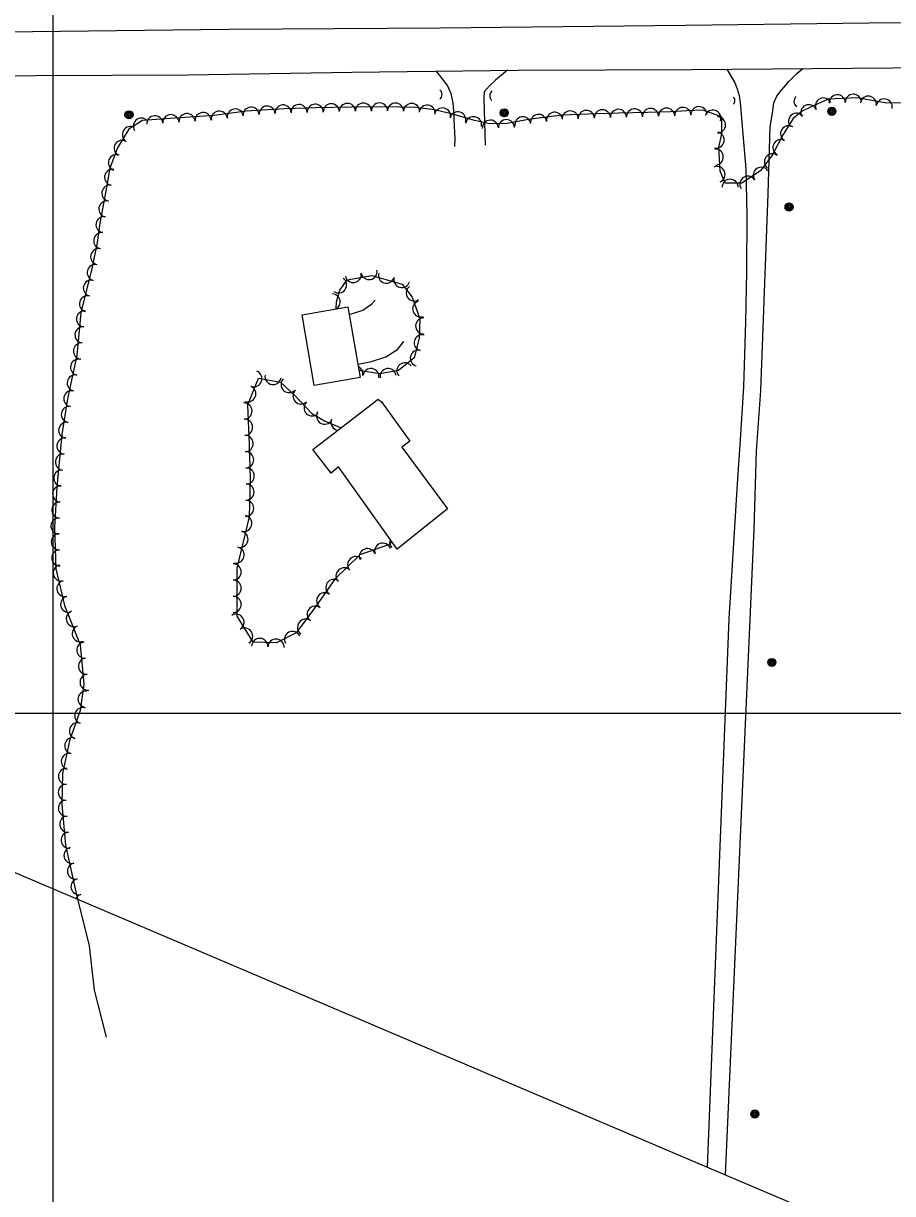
# Model space of a CAD drawing. Extents: x 353423 to 364002, y 127000 to 201942.
# Drawn here: x 359985 to 360418, y 142261 to 142843 of the extents above; entities that cross this region are included whole.
import ezdxf

# ---------------------------------------------------------------- set-up
doc = ezdxf.new("R2010")
doc.units = 0
for name, color, linetype in [('E_DTM_SlopeBottom', 7, 'Continuous'), ('E_DTM_SlopeTop', 7, 'Continuous'), ('E_FEN_Generic', 7, 'Continuous'), ('E_LAND_BrushLine', 7, 'Continuous'), ('E_LAND_TreeLine', 7, 'Continuous'), ('E_MISCPROP', 7, 'Continuous'), ('E_RDWY_Gravel', 7, 'Continuous'), ('E_WTR_FlowLine', 7, 'Continuous')]:
    doc.layers.add(name, color=color, linetype=linetype)

msp = doc.modelspace()

# ---------------------------------------------------------------- linework, layer by layer
at = {"layer": 'E_DTM_SlopeBottom'}
for centre, radius, start, end in [((360190.59, 142807.95), 2.87, 306.99189, 53.23146), ((360220.07, 142807.38), 2.93, 124.93691, 231.17647), ((360337.03, 142804.9), 2.16, 309.99855, 56.23811), ((360371.65, 142804.6), 3.14, 129.80224, 236.04181)]:
    msp.add_arc(centre, radius, start, end, dxfattribs=at)
at = {"layer": 'E_DTM_SlopeTop'}
for points in [[(361721.23, 142857.14), (361672.72, 142856.52), (361575.72, 142855.28), (361503.04, 142854.55), (361429.21, 142853.33), (361348.76, 142853.06), (361294.72, 142852.79), (361219.96, 142852.14), (361134.6, 142850.87), (361051.23, 142850.69), (360962.79, 142849.52), (360847.96, 142848.06), (360757.2, 142847.04), (360661.91, 142845.91), (360567.92, 142844.54), (360482.41, 142843.72), (360406.02, 142843.46), (360314.64, 142842.32), (360192.48, 142841.09), (360087.35, 142840.4), (359989.71, 142839.23), (359883.52, 142838.89), (359783.17, 142838.58), (359777.15, 142838.54)], [(359777.35, 142816.6), (359819.85, 142816.79), (359905.51, 142816.83), (359991.39, 142817.56), (360067.13, 142817.86), (360148.5, 142819.18), (360231.35, 142820.12), (360317.67, 142820.49), (360437.6, 142821.49), (360550.29, 142822.64), (360688.76, 142824.38), (360777.66, 142824.96), (360891.84, 142826.64), (360995.34, 142827.66), (361094.31, 142828.74), (361182.46, 142829.57), (361306.64, 142830.92), (361422.09, 142830.84), (361507.58, 142832.17), (361604.97, 142832.83), (361668.59, 142833.63), (361718.45, 142834.01)]]:
    msp.add_lwpolyline(points, dxfattribs=at)
at = {"layer": 'E_FEN_Generic'}
for points in [[(360433.16, 142803.8), (360414.73, 142803.69), (360399.94, 142806.32), (360392.54, 142806.07), (360385.58, 142805.71), (360377.15, 142801.83), (360372.6, 142799.68), (360368.2, 142796.01), (360363.12, 142788.09), (360357.73, 142777.89), (360351.88, 142770.07), (360342.58, 142763.91), (360334.38, 142763.9), (360331.85, 142769.77), (360331.24, 142781.76), (360332.59, 142788.45), (360332.58, 142796.95), (360323.14, 142800.15), (360315.19, 142799.82), (360307.14, 142799.38), (360295.61, 142799.14), (360281.25, 142798.73), (360270.48, 142798.43), (360253.01, 142797.77), (360236.47, 142795.58), (360225.83, 142793.64), (360217.04, 142793.34), (360209.54, 142795), (360199.91, 142797.98), (360189.87, 142800.35), (360180.27, 142801.6), (360164.62, 142801.95), (360148.2, 142801.73), (360130.83, 142801.32), (360115.03, 142800.96), (360095.98, 142799.65), (360080.16, 142797.51), (360060.5, 142796.22), (360044.48, 142795.14), (360037.58, 142790.81), (360031.99, 142781.43), (360028.2, 142771.41), (360026.08, 142759.09), (360023.26, 142744.03), (360021.89, 142734.32), (360019.4, 142721.99), (360013.76, 142699.27), (360011.75, 142678.3), (360007.12, 142656.49), (360004.26, 142638.83), (360001.78, 142612.72), (360000.71, 142592.5), (360001.32, 142571.91), (360005.65, 142553.61), (360013.36, 142534.02), (360015.3, 142514.5), (360013.35, 142501.35), (360008.09, 142486.2), (360004.53, 142469.96), (360004.29, 142454.47), (360006.03, 142434.27), (360011.59, 142409.64), (360017.83, 142384.12), (360020.36, 142362.07), (360026.28, 142338.75)], [(360433.16, 142803.8), (360414.73, 142803.69), (360399.94, 142806.32), (360392.54, 142806.07), (360385.58, 142805.71), (360377.15, 142801.83), (360372.6, 142799.68), (360368.2, 142796.01), (360363.12, 142788.09), (360357.73, 142777.89), (360351.88, 142770.07), (360342.58, 142763.91), (360334.38, 142763.9), (360331.85, 142769.77), (360331.24, 142781.76), (360332.59, 142788.45), (360332.58, 142796.95), (360323.14, 142800.15), (360315.19, 142799.82), (360307.14, 142799.38), (360295.61, 142799.14), (360281.25, 142798.73), (360270.48, 142798.43), (360253.01, 142797.77), (360236.47, 142795.58), (360225.83, 142793.64), (360217.04, 142793.34), (360209.54, 142795), (360199.91, 142797.98), (360189.87, 142800.35), (360180.27, 142801.6), (360164.62, 142801.95), (360148.2, 142801.73), (360130.83, 142801.32), (360115.03, 142800.96), (360095.98, 142799.65), (360080.16, 142797.51), (360060.5, 142796.22), (360044.48, 142795.14), (360037.58, 142790.81), (360031.99, 142781.43), (360028.2, 142771.41), (360026.08, 142759.09), (360023.26, 142744.03), (360021.89, 142734.32), (360019.4, 142721.99), (360013.76, 142699.27), (360011.75, 142678.3), (360007.12, 142656.49), (360004.26, 142638.83), (360001.78, 142612.72), (360000.71, 142592.5), (360001.32, 142571.91), (360005.65, 142553.61), (360013.36, 142534.02), (360015.3, 142514.5), (360013.35, 142501.35), (360008.09, 142486.2), (360004.53, 142469.96), (360004.29, 142454.47), (360006.03, 142434.27), (360011.59, 142409.64), (360012.13, 142407.41)], [(360140.77, 142701.29), (360140.91, 142704.86), (360142.65, 142710.59), (360146.25, 142715.68), (360158.44, 142717.94), (360173.68, 142713.64), (360178.57, 142707.07), (360182.32, 142696.3), (360181.99, 142686.74), (360179.52, 142676.94), (360171.86, 142670.63), (360162.55, 142669.02), (360152.03, 142670.65)], [(360168.45, 142585.36), (360166.81, 142583.86), (360152.58, 142578.85), (360140.06, 142566.79), (360129.98, 142552.35), (360120.88, 142539.97), (360111.03, 142534.96), (360099.52, 142535.43), (360091.57, 142548.23), (360091.58, 142572.28), (360097.73, 142597.71), (360098.13, 142616.66), (360097.58, 142633.78), (360096.87, 142653.52), (360102.14, 142666.8), (360113.1, 142664.81), (360120.33, 142657.98), (360128.58, 142649.28), (360134.93, 142645.56), (360143.28, 142642.14)]]:
    msp.add_lwpolyline(points, dxfattribs=at)
for centre, radius, start, end in [((360383.18, 142802.29), 4.01, 24.73321, 204.71788), ((360390.08, 142803.84), 4.01, 2.96945, 182.95413), ((360398.05, 142804.16), 4.01, 1.91114, 181.89582), ((360405.53, 142803.2), 4.01, 349.94134, 169.92601), ((360413.41, 142801.79), 4.01, 349.94134, 169.92601), ((360082.66, 142795.74), 4.01, 7.71044, 187.69512), ((360090.6, 142796.81), 4.01, 7.71044, 187.69512), ((360098.42, 142797.72), 4.01, 3.92993, 183.91461), ((360106.41, 142798.27), 4.01, 3.92993, 183.91461), ((360114.4, 142798.82), 4.01, 3.92993, 183.91461), ((360122.32, 142799.03), 4.01, 1.31991, 181.30459), ((360130.33, 142799.21), 4.01, 1.31991, 181.30459), ((360138.34, 142799.4), 4.01, 1.36327, 181.34794), ((360146.34, 142799.59), 4.01, 1.36327, 181.34794), ((360154.33, 142799.72), 4.01, 0.76477, 180.74945), ((360162.34, 142799.82), 4.01, 0.76477, 180.74945), ((360170.28, 142799.73), 4.01, 358.72227, 178.70694), ((360178.29, 142799.55), 4.01, 358.72227, 178.70694), ((360186.02, 142798.74), 4.01, 352.62368, 172.60836), ((360193.67, 142797.3), 4.01, 346.71243, 166.69711), ((360201.29, 142795.36), 4.01, 342.79373, 162.77841), ((360257.21, 142795.83), 4.01, 2.18406, 182.16874), ((360265.21, 142796.13), 4.01, 2.18406, 182.16874), ((360273.2, 142796.41), 4.01, 1.58314, 181.56782), ((360281.2, 142796.63), 4.01, 1.58314, 181.56782), ((360289.21, 142796.86), 4.01, 1.65813, 181.64281), ((360297.2, 142797.08), 4.01, 1.17041, 181.15509), ((360305.21, 142797.24), 4.01, 1.17041, 181.15509), ((360313.29, 142797.62), 4.01, 3.17447, 183.15915), ((360321.26, 142797.97), 4.01, 2.36214, 182.34682), ((360328.19, 142796.22), 4.01, 341.28741, 161.27209), ((360375.93, 142798.93), 4.01, 25.26879, 205.25347), ((360043.86, 142792.27), 4.01, 32.13307, 212.11775), ((360050.57, 142793.45), 4.01, 3.8571, 183.84178), ((360058.56, 142793.99), 4.01, 3.8571, 183.84178), ((360066.55, 142794.52), 4.01, 3.77338, 183.75806), ((360074.54, 142795.04), 4.01, 3.77338, 183.75806), ((360209.12, 142792.95), 4.01, 347.52656, 167.51124), ((360217.47, 142791.26), 4.01, 2.00055, 181.98523), ((360225.48, 142791.53), 4.01, 2.00055, 181.98523), ((360233.67, 142792.94), 4.01, 10.31535, 190.30003), ((360241.49, 142794.13), 4.01, 7.54786, 187.53254), ((360249.43, 142795.18), 4.01, 7.54786, 187.53254), ((360330.49, 142792.86), 4.01, 270.05484, 90.03951), ((360369.85, 142794.66), 4.01, 39.79276, 219.77744), ((360038.4, 142788.09), 4.01, 59.19243, 239.17711), ((360329.82, 142785.34), 4.01, 258.57916, 78.56384), ((360365.86, 142788.48), 4.01, 57.32073, 237.3054), ((360034.3, 142781.21), 4.01, 59.19243, 239.17711), ((360362.08, 142781.63), 4.01, 62.20125, 242.18593), ((360031.47, 142774.12), 4.01, 69.31454, 249.29922), ((360329.39, 142776.88), 4.01, 272.95348, 92.93816), ((360357.81, 142774.49), 4.01, 53.20817, 233.19284), ((360029.54, 142766.8), 4.01, 80.24317, 260.22784), ((360330.24, 142768.22), 4.01, 293.30749, 113.29216), ((360352.27, 142767.81), 4.01, 33.49403, 213.47871), ((360336.79, 142761.81), 4.01, 0.09155, 180.07623), ((360345.59, 142763.39), 4.01, 33.49403, 213.47871), ((360028.18, 142758.9), 4.01, 80.24317, 260.22784), ((360026.7, 142751), 4.01, 79.39283, 259.37751), ((360025.26, 142743.21), 4.01, 81.95772, 261.9424), ((360024.14, 142735.28), 4.01, 81.95772, 261.9424), ((360022.61, 142727.3), 4.01, 78.62629, 258.61096), ((360020.91, 142719.37), 4.01, 76.05752, 256.04219), ((360149.31, 142718.36), 3.98, 190.55519, 10.53987), ((360157.14, 142719.82), 3.98, 190.55519, 10.53987), ((360165.76, 142718.04), 3.98, 164.23569, 344.22036), ((360018.98, 142711.6), 4.01, 76.05752, 256.04219), ((360141.97, 142713.24), 3.98, 234.71052, 54.6952), ((360173.42, 142715.88), 3.98, 164.23569, 344.22036), ((360179.59, 142709.18), 3.98, 126.66769, 306.65236), ((360017.05, 142703.82), 4.01, 76.05752, 256.04219), ((360138.82, 142704.74), 3.98, 300.06941, 87.70343), ((360182.8, 142701.26), 3.98, 109.23249, 289.21716), ((360015.58, 142696.28), 4.01, 84.52955, 264.51423), ((360184.29, 142692.8), 3.98, 88.03809, 268.02277), ((360014.82, 142688.31), 4.01, 84.52955, 264.51423), ((360014.05, 142680.33), 4.01, 84.52955, 264.51423), ((360183.56, 142684.46), 3.98, 75.80911, 255.79379), ((360181.61, 142676.74), 3.98, 75.80911, 255.79379), ((360012.6, 142672.22), 4.01, 78.01988, 258.00455), ((360150.08, 142668.95), 3.98, 346.89946, 66.11169), ((360158.09, 142667.61), 3.98, 351.20595, 171.19063), ((360166.61, 142667.61), 3.98, 9.81191, 189.79659), ((360174.94, 142670.47), 3.98, 39.51893, 219.50361), ((360010.94, 142664.39), 4.01, 78.01988, 258.00455), ((360099.76, 142666.53), 4.05, 248.3634, 68.34808), ((360109.38, 142667.64), 4.05, 169.72398, 349.70866), ((360117.41, 142663.65), 4.05, 136.64098, 316.62566), ((360009.28, 142656.55), 4.01, 78.01988, 258.00455), ((360096.77, 142659.01), 4.05, 248.3634, 68.34808), ((360123.29, 142657.93), 4.05, 133.49329, 313.47797), ((360094.86, 142650.42), 4.05, 272.05276, 92.03744), ((360128.86, 142652.06), 4.05, 133.49329, 313.47797), ((360007.99, 142648.75), 4.01, 80.80381, 260.78849), ((360135.06, 142647.94), 4.05, 149.67277, 329.65745), ((360006.71, 142640.84), 4.01, 80.80381, 260.78849), ((360095.15, 142642.33), 4.05, 272.05276, 92.03744), ((360142.22, 142644.86), 4.05, 157.69292, 261.55063), ((360005.81, 142633.02), 4.01, 84.59032, 264.575), ((360095.44, 142634.25), 4.05, 272.05276, 92.03744), ((360005.06, 142625.05), 4.01, 84.59032, 264.575), ((360095.7, 142626.16), 4.05, 271.85851, 91.84319), ((360004.3, 142617.07), 4.01, 84.59032, 264.575), ((360095.97, 142618.07), 4.05, 271.85851, 91.84319), ((360003.69, 142609.17), 4.01, 86.98164, 266.96632), ((360095.87, 142610.1), 4.05, 268.80145, 88.78613), ((360003.27, 142601.17), 4.01, 86.98164, 266.96632), ((360095.7, 142602), 4.05, 268.80145, 88.78613), ((360002.85, 142593.17), 4.01, 86.98164, 266.96632), ((360094.77, 142594.47), 4.05, 256.40324, 76.38792), ((360092.86, 142586.61), 4.05, 256.40324, 76.38792), ((360003.02, 142585.34), 4.01, 91.69922, 271.68389), ((360163.95, 142580.61), 4.05, 19.42051, 199.40519), ((360171.43, 142585.21), 4.05, 160.70394, 222.35294), ((360003.26, 142577.33), 4.01, 91.69922, 271.68389), ((360090.96, 142578.74), 4.05, 256.40324, 76.38792), ((360150.54, 142573.94), 4.05, 43.93597, 223.92064), ((360156.32, 142577.92), 4.05, 19.42051, 199.40519), ((360003.97, 142569.81), 4.01, 103.31917, 283.30384), ((360089.46, 142570.32), 4.05, 269.99575, 89.98043), ((360144.71, 142568.33), 4.05, 43.93597, 223.92064), ((360139.69, 142562.56), 4.05, 55.11801, 235.10269), ((360005.82, 142562.02), 4.01, 103.31917, 283.30384), ((360089.46, 142562.23), 4.05, 269.99575, 89.98043), ((360007.66, 142554.22), 4.01, 103.31917, 283.30384), ((360089.46, 142554.14), 4.05, 269.99575, 89.98043), ((360135.06, 142555.93), 4.05, 55.11801, 235.10269), ((360010.49, 142547.05), 4.01, 111.48869, 291.47336), ((360090.93, 142545.25), 4.05, 301.85383, 121.8385), ((360130.36, 142549.28), 4.05, 53.64638, 233.63106), ((360013.42, 142539.59), 4.01, 111.48869, 291.47336), ((360125.56, 142542.76), 4.05, 53.64638, 233.63106), ((360095.2, 142538.38), 4.05, 301.85383, 121.8385), ((360102.74, 142533.18), 4.05, 357.64803, 177.63271), ((360119.1, 142536.69), 4.05, 26.98537, 206.97005), ((360015.73, 142531.39), 4.01, 95.67843, 275.66311), ((360110.83, 142532.85), 4.05, 357.64803, 177.63271), ((360016.52, 142523.42), 4.01, 95.67843, 275.66311), ((360017.31, 142515.45), 4.01, 95.67843, 275.66311), ((360016.31, 142507.01), 4.01, 81.57043, 261.55511), ((360014.68, 142498.79), 4.01, 70.85081, 250.83548), ((360012.05, 142491.22), 4.01, 70.85081, 250.83548), ((360009.71, 142483.83), 4.01, 77.66089, 257.64557), ((360008, 142476.01), 4.01, 77.66089, 257.64557), ((360006.61, 142468.56), 4.01, 89.10498, 269.08965), ((360006.48, 142460.55), 4.01, 89.10498, 269.08965), ((360006.54, 142452.76), 4.01, 94.92647, 274.91115), ((360007.23, 142444.78), 4.01, 94.92647, 274.91115), ((360007.91, 142436.8), 4.01, 94.92647, 274.91115), ((360009.32, 142429.22), 4.01, 102.72916, 282.71384), ((360011.08, 142421.41), 4.01, 102.72916, 282.71384), ((360012.84, 142413.59), 4.01, 102.72916, 282.71384), ((360014.68, 142405.83), 4.01, 103.76464, 150.39371)]:
    msp.add_arc(centre, radius, start, end, dxfattribs=at)
at = {"layer": 'E_LAND_BrushLine'}
for centre, radius in [((360037.69, 142797.93), 2.02), ((360037.68, 142797.93), 1.52), ((360224.4, 142798.91), 2.02), ((360224.39, 142798.9), 1.52), ((360224.43, 142798.91), 1.01), ((360224.42, 142798.91), 0.502), ((360387.39, 142799.67), 2.02), ((360387.38, 142799.67), 1.52), ((360387.42, 142799.67), 1.01), ((360387.41, 142799.68), 0.502), ((360037.72, 142797.94), 1.01), ((360037.71, 142797.94), 0.502), ((360366.1, 142752.03), 2.02), ((360366.09, 142752.03), 1.52), ((360366.13, 142752.03), 1.01), ((360366.12, 142752.04), 0.502), ((360357.56, 142525.28), 2.02), ((360357.55, 142525.28), 1.52), ((360357.59, 142525.29), 1.01), ((360357.58, 142525.29), 0.502), ((360349.05, 142300.45), 2.02), ((360349.04, 142300.44), 1.52), ((360349.08, 142300.45), 1.01), ((360349.07, 142300.45), 0.502)]:
    msp.add_circle(centre, radius, dxfattribs=at)
at = {"layer": 'E_LAND_TreeLine'}
for p, q in [((360000, 141500), (360000, 144000)), ((359500, 142500), (364000, 142500))]:
    msp.add_line(p, q, dxfattribs=at)
at = {"layer": 'E_MISCPROP'}
for points in [[(360190.59, 142819.66), (360196.1, 142812.29), (360197.79, 142808.6), (360198.86, 142803.64), (360199.14, 142799.87), (360199.49, 142792.2), (360199.73, 142785.97), (360199.66, 142782.14)], [(360225.95, 142820.06), (360219.98, 142815.22), (360216.91, 142812.22), (360214.41, 142809.32), (360214.2, 142806.41), (360214.39, 142800.3), (360214.54, 142794.18), (360214.9, 142782.75)], [(360335.14, 142820.64), (360339.05, 142813.82), (360340.36, 142810.88), (360341.27, 142807.46), (360341.7, 142803.91), (360341.95, 142801.97), (360343.12, 142788.19), (360344.61, 142771.02), (360345.1, 142748), (360344.89, 142719.81), (360344.47, 142694.79), (360343.43, 142662.53), (360341.63, 142633.55), (360340.25, 142614.27), (360336.15, 142546.98), (360325.41, 142274)], [(360334.5, 142270.13), (360348.69, 142591.54), (360349.45, 142613.79), (360349.87, 142630.37), (360352.09, 142660.6), (360355.74, 142758.55), (360356.68, 142791.87), (360357.85, 142798.74), (360358.57, 142803.84), (360360.01, 142807.21), (360362.14, 142810.07), (360363.36, 142811.33), (360365.98, 142814.51), (360368.61, 142817.11), (360369.97, 142818.41), (360372.87, 142820.95)], [(360147.21, 142698.56), (360148.32, 142698.89), (360153.99, 142700.72), (360158.39, 142703.64), (360160.21, 142705.69)], [(360151.49, 142673.77), (360152.61, 142673.95), (360158.37, 142675.14), (360165.51, 142677.36), (360171.26, 142681.05), (360174.48, 142685.1)]]:
    msp.add_lwpolyline(points, dxfattribs=at)
at = {"layer": 'E_RDWY_Gravel'}
msp.add_lwpolyline([(359774.19, 143171.43), (359780.11, 142506.22), (361194.02, 141904.11)], dxfattribs=at)
at = {"layer": 'E_WTR_FlowLine'}
for points in [[(360146.57, 142702.29), (360152.64, 142667.11), (360129.87, 142663.18), (360123.8, 142698.36)], [(360163.37, 142654.97), (360177.44, 142635.45), (360173.37, 142632.44), (360196.12, 142601.72), (360171.15, 142581.58), (360141.87, 142622.63), (360138.28, 142619.45), (360129.19, 142631.27), (360160.25, 142655.24), (360161.46, 142656.42)]]:
    msp.add_lwpolyline(points, close=True, dxfattribs=at)

doc.saveas('drawing.dxf')
